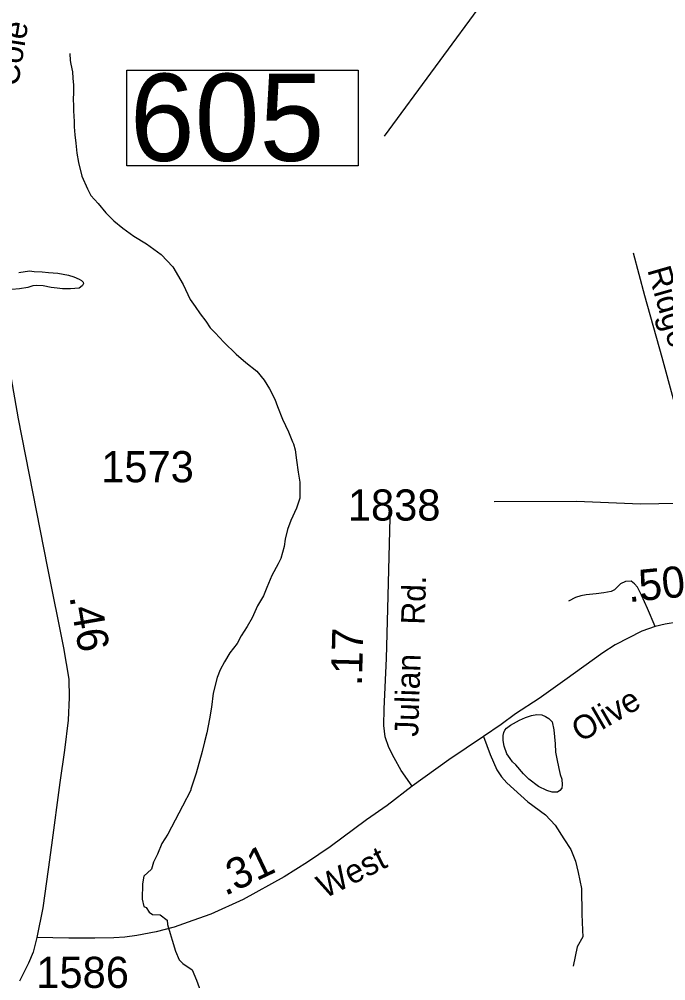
# Model space of a CAD drawing. Extents: x 2082433 to 2279600, y 546599 to 755198.
# Drawn here: x 2172337 to 2174934, y 667810 to 671670 of the extents above; entities that cross this region are included whole.
import ezdxf

# ---------------------------------------------------------------- set-up
doc = ezdxf.new("R2010")
doc.units = 0
for name, color, linetype in [('Exist Hydrographic Creek Single Shore', 7, 'Continuous'), ('Exist Hydrographic Misc Water Feature', 7, 'Continuous'), ('Exist Road Non-System Type 51', 7, 'Continuous'), ('Exist Road Non-System Type 51 Label', 7, 'Continuous'), ('Exist Road Primary US Structure Standard Bridge Number Label', 7, 'Continuous'), ('Exist Road Secondary Mileage Hundredths English Label', 7, 'Continuous'), ('Exist Road Secondary Type 51 Attributed', 7, 'Continuous'), ('Exist Road Secondary Type 51 Label', 7, 'Continuous'), ('Exist Road Secondary Type 51 Number Label', 7, 'Continuous')]:
    doc.layers.add(name, color=color, linetype=linetype)

msp = doc.modelspace()

# ---------------------------------------------------------------- linework, layer by layer
at = {"layer": 'Exist Hydrographic Creek Single Shore'}
msp.add_lwpolyline([(2173434.4, 669973.3), (2173438.7, 669965.3), (2173444.8, 669941.3), (2173451, 669899.4), (2173457.6, 669851.4), (2173463.7, 669811.5), (2173463.9, 669747.4), (2173450.2, 669707.3), (2173428.6, 669657.4), (2173414.5, 669621.4), (2173404.7, 669583.2), (2173401, 669553.3), (2173387.4, 669505), (2173377.4, 669483.1), (2173352, 669437), (2173332.1, 669388.9), (2173318.3, 669354.9), (2173294.1, 669314.8), (2173272.6, 669266.5), (2173252.9, 669232.6), (2173229.1, 669194.4), (2173212.9, 669164.4), (2173183.2, 669126.3), (2173161.5, 669090.2), (2173143.8, 669058), (2173131.9, 669027.7), (2173116.3, 668964), (2173108.8, 668908), (2173101, 668861.7), (2173091.3, 668806), (2173081.5, 668769.7), (2173071.9, 668729.8), (2173048.1, 668643.8), (2173026.7, 668579.3), (2173026.9, 668575.6), (2172992.9, 668511.4), (2172933.9, 668399), (2172910.1, 668360.9), (2172892.4, 668318.9), (2172876.4, 668286.8), (2172868.4, 668258.8), (2172837.9, 668230.3), (2172832.5, 668199.1), (2172831.3, 668137.2), (2172837.9, 668108), (2172847.3, 668104.6), (2172858.7, 668086), (2172872.4, 668076), (2172902.8, 668074.4), (2172931.1, 668053.9), (2172932.7, 668036.2), (2172943.4, 667999.9), (2172951.7, 667972.9), (2172965.4, 667928.4), (2172979.1, 667894.7), (2172993.7, 667880.1), (2173031.5, 667853.5), (2173049.6, 667812.7), (2173072.5, 667749.5)], dxfattribs=at)
at = {"layer": 'Exist Hydrographic Misc Water Feature'}
for points in [[(2172540.2, 671531.7), (2172542.2, 671503.8), (2172544.5, 671489.6), (2172550.8, 671457.9), (2172552.7, 671433.7), (2172554.7, 671405.7), (2172554.9, 671375.7), (2172553.3, 671348), (2172555.5, 671323.7), (2172555.3, 671301.8), (2172557.8, 671259.7), (2172557.8, 671237.8), (2172560.2, 671205.8), (2172564.3, 671171.9), (2172568.2, 671132), (2172574.8, 671094.1), (2172589.2, 671040), (2172611.1, 670988.4), (2172625.5, 670962.3), (2172653.8, 670930.5), (2172685.7, 670892.8), (2172717.7, 670860.8), (2172754, 670831.3), (2172798.1, 670799.5), (2172848.5, 670767.6), (2172907, 670725.9), (2172954.8, 670676.5), (2172995.2, 670604.7), (2173023.9, 670544.8), (2173044, 670517), (2173064.1, 670487.2), (2173086.2, 670457.1), (2173104.5, 670431.2), (2173124.3, 670411.1), (2173158.6, 670373.5), (2173208.4, 670325.8), (2173247, 670292), (2173291.3, 670256.6), (2173321.4, 670220.4), (2173341.7, 670186.5), (2173363.4, 670144.6), (2173373.9, 670115.1), (2173394, 670065), (2173418.6, 670013), (2173434.4, 669973.3)], [(2172429.4, 670655.3), (2172455.5, 670653.4), (2172493, 670649.8), (2172535.2, 670642.2), (2172557.2, 670636), (2172577.5, 670626), (2172587.7, 670620.4), (2172593.5, 670614.3), (2172595.3, 670608.3), (2172591.6, 670600.4), (2172583.2, 670594.3), (2172577.5, 670590.3), (2172543.6, 670588.1), (2172511.6, 670587.7), (2172489.9, 670589.8), (2172465.5, 670593.5), (2172433.7, 670599.5), (2172407.7, 670601.4), (2172391.7, 670599.4), (2172371.4, 670593.1), (2172337.8, 670586.9), (2172307.6, 670584.9)], [(2172335.1, 670652.9), (2172379, 670659.2), (2172397.4, 670657.3), (2172429.4, 670655.3)], [(2174309.1, 668702.6), (2174295.6, 668720.5), (2174285.1, 668752.5), (2174281.2, 668774.6), (2174280.6, 668794.5), (2174282.7, 668806.4), (2174286.8, 668816.3), (2174294.6, 668824.5), (2174310.6, 668836.6), (2174346.7, 668856.7), (2174370.4, 668866.9), (2174394.4, 668875.1), (2174416.4, 668879.1), (2174436.5, 668877.3), (2174450.4, 668871.5), (2174464.4, 668863.3), (2174476.9, 668849.7), (2174484.7, 668817.7), (2174489, 668761.8), (2174491.4, 668727.8), (2174495.5, 668701.6), (2174503.7, 668661.8), (2174509.7, 668637.8), (2174516, 668619.8), (2174517.9, 668596.1), (2174516.2, 668583.7), (2174508.2, 668574), (2174498.4, 668567.8), (2174477.9, 668567.6), (2174456, 668573.8), (2174422.1, 668589.4), (2174384, 668619.1), (2174361.8, 668641.1), (2174331.7, 668676.9), (2174317.5, 668688.8), (2174309.1, 668702.6)]]:
    msp.add_lwpolyline(points, dxfattribs=at)
at = {"layer": 'Exist Road Non-System Type 51'}
for points in [[(2175005.8, 669992), (2174919.6, 670312.2), (2174849.1, 670558.8), (2174803.8, 670730.7)], [(2175084.2, 669736.3), (2174979.3, 669725.5), (2174832.2, 669723.1), (2174574.7, 669734.5), (2174244.9, 669732.7)], [(2174890.7, 669231.6), (2174860.5, 669304), (2174836.4, 669358.2), (2174819.5, 669389.6), (2174807.5, 669404.1), (2174794.2, 669413.7), (2174771.3, 669412.5), (2174752, 669404.1), (2174739.9, 669390.8), (2174727.9, 669378.7), (2174714.6, 669372.7), (2174684.4, 669366.7), (2174654.3, 669363.1), (2174613.3, 669359.4), (2174592.8, 669355.8), (2174571.1, 669348.6), (2174543.3, 669334.1)], [(2174201.4, 668790.8), (2174228, 668718.4), (2174255.7, 668656.9), (2174273.8, 668629.2), (2174295.5, 668605.1), (2174379.9, 668527.9), (2174451.1, 668476), (2174489.1, 668434.4), (2174524, 668380.2), (2174551.8, 668336.7), (2174571.1, 668289.7), (2174581.9, 668245.1), (2174594.6, 668180.6), (2174597, 668078.1), (2174598.8, 668013.5), (2174600, 667987), (2174578.3, 667946), (2174561.4, 667868.8)]]:
    msp.add_lwpolyline(points, dxfattribs=at)
at = {"layer": 'Exist Road Primary US Structure Standard Bridge Number Label'}
msp.add_line((2174926.9, 672730.6), (2173802.9, 671200.7), dxfattribs=at)
msp.add_lwpolyline([(2172769, 671465.4), (2173697.9, 671465.4), (2173697.9, 671081.3), (2172769, 671081.3)], close=True, dxfattribs=at)
at = {"layer": 'Exist Road Secondary Type 51 Attributed'}
for points in [[(2172289.7, 670310.1), (2172333.4, 670066.4), (2172391.2, 669772.7), (2172451.5, 669465.7), (2172515.1, 669146.3), (2172535.9, 669020.7), (2172538.4, 668947.4), (2172533.9, 668856.8), (2172519.7, 668736.1), (2172500.2, 668605.5), (2172466.5, 668354.3), (2172454, 668257), (2172432.4, 668103.5), (2172408.2, 667984.5)], [(2173915.6, 668591.8), (2173871.6, 668653.9), (2173842.7, 668704.6), (2173822.1, 668746.8), (2173806.5, 668789), (2173801, 668834.2), (2173802.2, 668901.8), (2173812.5, 669103.8), (2173817.9, 669303.4), (2173827, 669668.2)], [(2174980.8, 669249.3), (2174931, 669242.2), (2174890.7, 669231.6), (2174838.1, 669213.6), (2174730.9, 669158.6), (2174681.4, 669126.1), (2174528.9, 669016.9), (2174425.2, 668943.4), (2174329.9, 668881.9), (2174272.6, 668839), (2174201.4, 668790.8), (2174062.7, 668696.7), (2173915.6, 668591.8)], [(2173915.6, 668591.8), (2173814.3, 668513.4), (2173732.3, 668455.5), (2173585.8, 668347.6), (2173495.3, 668286.1), (2173401.3, 668227), (2173236, 668136.6), (2173106.4, 668078.1), (2173034.9, 668051.8), (2172960, 668025.4), (2172887.2, 668007), (2172809.4, 667991.5), (2172761.2, 667985.8), (2172716.9, 667982.4), (2172640.3, 667980.8), (2172536.4, 667981.2), (2172408.2, 667984.5)], [(2172408.2, 667984.5), (2172393.3, 667924.6), (2172374.1, 667881.4), (2172338.4, 667808.6)]]:
    msp.add_lwpolyline(points, dxfattribs=at)

# ---------------------------------------------------------------- texts
at = {"layer": 'Exist Road Non-System Type 51 Label'}
msp.add_text('Ridge', height=95, rotation=285.9659, dxfattribs=at).set_placement((2174858.7, 670663.8))
at = {"layer": 'Exist Road Primary US Structure Standard Bridge Number Label'}
msp.add_text('605', height=350, dxfattribs=at).set_placement((2172781.5, 671101.1))
at = {"layer": 'Exist Road Secondary Mileage Hundredths English Label'}
for s, rotation, p in [('.50', 5.7136, (2174784.8, 669329.6)), ('.46', 279.8608, (2172538.4, 669352)), ('.17', 88.467, (2173713.3, 668992.4)), ('.31', 25.429, (2173163.9, 668149.4))]:
    msp.add_text(s, height=125, rotation=rotation, dxfattribs=at).set_placement(p)
at = {"layer": 'Exist Road Secondary Type 51 Label'}
for s, rotation, p in [('Cole', 80.728, (2172332, 671396.4)), ('Rd.', 88.2114, (2173965.3, 669238.4)), ('Julian', 88.2114, (2173939.1, 668788.8)), ('Olive', 30.0837, (2174590.8, 668765.4)), ('West', 26.8306, (2173563.6, 668138.7))]:
    msp.add_text(s, height=95, rotation=rotation, dxfattribs=at).set_placement(p)
at = {"layer": 'Exist Road Secondary Type 51 Number Label'}
for s, p in [('1573', (2172666.5, 669811.1)), ('1838', (2173656.9, 669657.3)), ('1586', (2172405.9, 667781.5))]:
    msp.add_text(s, height=125, dxfattribs=at).set_placement(p)

doc.saveas('drawing.dxf')
